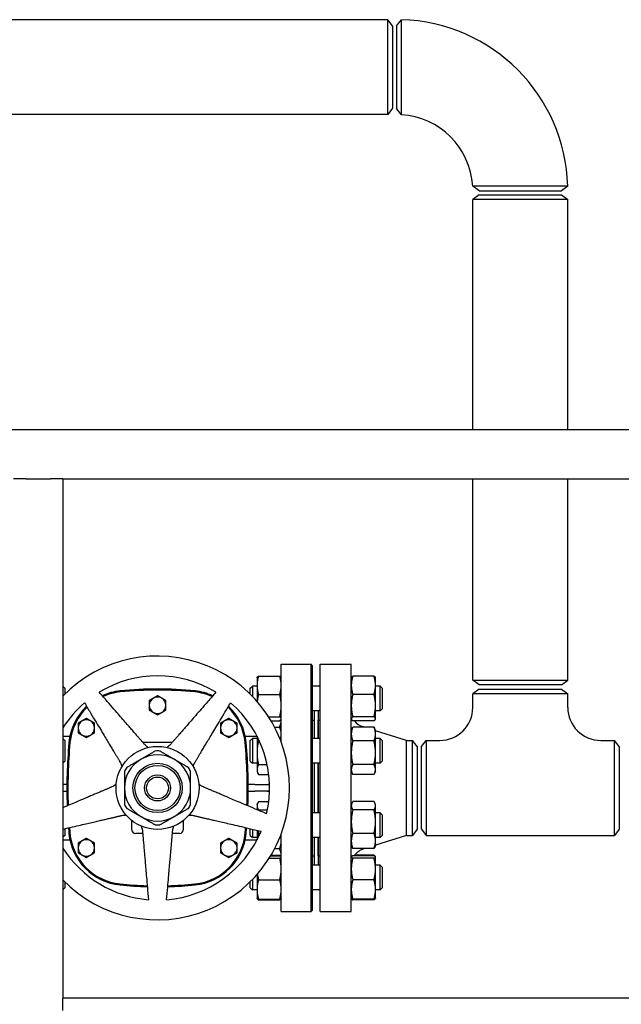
# Model space of a CAD drawing. Header units: inches. Extents: x 5 to 1128, y -85 to 748.
# Tile 515 of 656: x 663 to 681, y 353 to 383. Entities that reach past the tile are written whole.
import ezdxf

# ---------------------------------------------------------------- set-up
doc = ezdxf.new("R2010")
doc.units = ezdxf.units.IN
doc.header["$LTSCALE"] = 32
doc.header["$MEASUREMENT"] = 0
doc.layers.add('Visible (ANSI)', color=7, linetype='Continuous', lineweight=30)

msp = doc.modelspace()

# ---------------------------------------------------------------- linework, layer by layer
at = {"layer": 'Visible (ANSI)'}
for p, q in [((673.70426, 383.28617), (636.86701, 383.28617)), ((673.70426, 380.41117), (673.70426, 383.28617)), ((673.84813, 383.09867), (673.70426, 383.28617)), ((673.97313, 383.10117), (674.11551, 383.28672)), ((673.84813, 383.09867), (673.84813, 380.59867)), ((673.97313, 383.10107), (673.97313, 380.59617)), ((673.84813, 380.59867), (673.70426, 380.41117)), ((674.11545, 380.40428), (673.97313, 380.59617)), ((673.70426, 380.41117), (636.86701, 380.41117)), ((676.47063, 378.09867), (676.27874, 378.24099)), ((676.47063, 378.09867), (678.97553, 378.09867)), ((679.16118, 378.24104), (678.97563, 378.09867)), ((676.47313, 377.97367), (676.28563, 377.8298)), ((679.16063, 377.8298), (676.28563, 377.8298)), ((676.28563, 370.85867), (676.28563, 377.8298)), ((676.47313, 377.97367), (678.97313, 377.97367)), ((678.97313, 377.97367), (679.16063, 377.8298)), ((679.16063, 370.85867), (679.16063, 377.8298)), ((620.67963, 370.85867), (735.15563, 370.85867)), ((662.73013, 369.35867), (662.35513, 369.35867)), ((662.73013, 369.35867), (663.48013, 369.35867)), ((663.85513, 369.35867), (663.48013, 369.35867)), ((663.85513, 369.35867), (663.85513, 353.60867)), ((663.85513, 369.35867), (704.03063, 369.35867)), ((676.28563, 363.25254), (676.28563, 369.35867)), ((679.16063, 363.25254), (679.16063, 369.35867)), ((670.47313, 361.37561), (670.47313, 363.73367)), ((670.47313, 363.73367), (671.37938, 363.73367)), ((671.37938, 356.23367), (671.37938, 363.73367)), ((671.41063, 363.70242), (671.37938, 363.73367)), ((671.41063, 363.70242), (671.41063, 356.26492)), ((671.65813, 356.23367), (671.65813, 363.73367)), ((671.65813, 363.73367), (672.59813, 363.73367)), ((672.59813, 356.23367), (672.59813, 363.73367)), ((669.73913, 363.32488), (669.74328, 363.33378)), ((669.73913, 363.32488), (669.73913, 363.09837)), ((669.78422, 363.37636), (670.42805, 363.37636)), ((670.47313, 363.32488), (670.46898, 363.33378)), ((672.59813, 363.32488), (672.60228, 363.33378)), ((673.28705, 363.37636), (672.64322, 363.37636)), ((673.33213, 363.32488), (673.32798, 363.33378)), ((673.33213, 363.09837), (673.33213, 363.32488)), ((676.28563, 363.25254), (679.16063, 363.25254)), ((676.47313, 363.10867), (676.28563, 363.25254)), ((678.97313, 363.10867), (679.16063, 363.25254)), ((663.91313, 363.01238), (663.85513, 363.07038)), ((663.91313, 363.01238), (663.91313, 362.8304)), ((669.53563, 363.01238), (669.59813, 363.07488)), ((669.53563, 362.82793), (669.53563, 363.01238)), ((669.59813, 363.07488), (669.59813, 362.76474)), ((669.73913, 363.07488), (669.59813, 363.07488)), ((669.73913, 363.09837), (669.73913, 362.61117)), ((671.65813, 363.07488), (671.41063, 363.07488)), ((673.33213, 362.48215), (673.33213, 363.09837)), ((673.47313, 363.07488), (673.33213, 363.07488)), ((673.47313, 362.32488), (673.47313, 363.07488)), ((673.53563, 363.01238), (673.47313, 363.07488)), ((673.53563, 363.01238), (673.53563, 362.38738)), ((676.47063, 362.98367), (676.28313, 362.8398)), ((676.47063, 362.98367), (678.97563, 362.98367)), ((678.97313, 363.10867), (676.47313, 363.10867)), ((678.97563, 362.98367), (679.16313, 362.8398)), ((669.78422, 362.82039), (670.42805, 362.82039)), ((673.28705, 362.82039), (672.64322, 362.82039)), ((679.16313, 362.8398), (676.28313, 362.8398)), ((676.28313, 362.42367), (676.28313, 362.8398)), ((679.16313, 362.42367), (679.16313, 362.8398)), ((671.65813, 362.32488), (671.41063, 362.32488)), ((671.47313, 362.32488), (671.47313, 361.48376)), ((671.59313, 362.32488), (671.59313, 361.48376)), ((673.33213, 362.08365), (673.33213, 362.48215)), ((673.47313, 362.32488), (673.33213, 362.32488)), ((673.53563, 362.38738), (673.47313, 362.32488)), ((670.08964, 362.14391), (670.42805, 362.14391)), ((670.16399, 362.0234), (670.42805, 362.0234)), ((670.47313, 362.07488), (670.46898, 362.06598)), ((671.41063, 362.04367), (671.47313, 362.04367)), ((671.59813, 361.48376), (671.59813, 362.04367)), ((671.59813, 362.04367), (671.65813, 362.04367)), ((672.59813, 362.07488), (672.60228, 362.06598)), ((673.28705, 362.14391), (672.64322, 362.14391)), ((673.28705, 362.0234), (672.64322, 362.0234)), ((673.33213, 362.07488), (673.32798, 362.06598)), ((673.33213, 362.07488), (673.33213, 362.08365)), ((670.27295, 361.82726), (670.42805, 361.82726)), ((670.47313, 361.73376), (670.44401, 361.79622)), ((671.59813, 361.92367), (671.59313, 361.92367)), ((672.59813, 361.73376), (672.62726, 361.79622)), ((673.28705, 361.82726), (672.64322, 361.82726)), ((672.99724, 361.82726), (672.94716, 361.84312)), ((673.33213, 361.73376), (673.30301, 361.79622)), ((673.33213, 361.61829), (673.33213, 361.73376)), ((674.27147, 361.42367), (673.33213, 361.72119)), ((663.85513, 361.55847), (664.06604, 361.55847)), ((663.91313, 361.42126), (663.85513, 361.47926)), ((663.91313, 361.42126), (663.91313, 360.79626)), ((669.38023, 361.55847), (669.73644, 361.55847)), ((669.53563, 361.42126), (669.59813, 361.48376)), ((669.53563, 360.79626), (669.53563, 361.42126)), ((669.59813, 361.48376), (669.59813, 360.73376)), ((669.73913, 361.48376), (669.59813, 361.48376)), ((669.73913, 361.5533), (669.73913, 361.05008)), ((669.78422, 361.40933), (669.8098, 361.40933)), ((671.65813, 361.48376), (671.41063, 361.48376)), ((673.28705, 361.40933), (672.64322, 361.40933)), ((673.33213, 361.05008), (673.33213, 361.61829)), ((673.47313, 361.48376), (673.33213, 361.48376)), ((673.47313, 360.73376), (673.47313, 361.48376)), ((673.53563, 361.42126), (673.47313, 361.48376)), ((673.53563, 361.42126), (673.53563, 360.79626)), ((674.27147, 358.54367), (674.27147, 361.42367)), ((674.27147, 361.42367), (674.45426, 361.42367)), ((674.45426, 358.54367), (674.45426, 361.42367)), ((674.59813, 361.23617), (674.45426, 361.42367)), ((674.72313, 361.23617), (674.86701, 361.42367)), ((674.86701, 361.42367), (674.86701, 358.54367)), ((674.86701, 361.42367), (675.28313, 361.42367)), ((680.16313, 361.42367), (680.57926, 361.42367)), ((680.57926, 358.54367), (680.57926, 361.42367)), ((680.72313, 361.23617), (680.57926, 361.42367)), ((667.16585, 361.36162), (666.28042, 361.36162)), ((674.59813, 361.23617), (674.59813, 358.73117)), ((674.72313, 358.73117), (674.72313, 361.23617)), ((680.72313, 361.23617), (680.72313, 358.73117)), ((663.91313, 360.79626), (663.85513, 360.73826)), ((669.53563, 360.79626), (669.59813, 360.73376)), ((669.73913, 361.05008), (669.73913, 360.54054)), ((673.33213, 360.54054), (673.33213, 361.05008)), ((673.53563, 360.79626), (673.47313, 360.73376)), ((669.73913, 360.73376), (669.59813, 360.73376)), ((669.73913, 360.54054), (669.73913, 360.48376)), ((669.73913, 360.48376), (669.76826, 360.4213)), ((669.78422, 360.69083), (670.04878, 360.69083)), ((671.65813, 360.73376), (671.41063, 360.73376)), ((671.47313, 360.73376), (671.47313, 359.23358)), ((671.59313, 360.73376), (671.59313, 359.23358)), ((671.59813, 359.23358), (671.59813, 360.73376)), ((672.59813, 360.48376), (672.62726, 360.4213)), ((673.28705, 360.69083), (672.64322, 360.69083)), ((673.33213, 360.48376), (673.30301, 360.4213)), ((673.47313, 360.73376), (673.33213, 360.73376)), ((673.33213, 360.48376), (673.33213, 360.54054)), ((669.78422, 360.39026), (670.09873, 360.39026)), ((673.28705, 360.39026), (672.64322, 360.39026)), ((663.97347, 360.08367), (663.85513, 360.08367)), ((663.85513, 359.88367), (663.97347, 359.88367)), ((669.66813, 360.08367), (669.4728, 360.08367)), ((669.4728, 359.88367), (669.66813, 359.88367)), ((669.66813, 360.08367), (670.12166, 360.08367)), ((670.12166, 359.88367), (669.66813, 359.88367)), ((669.73913, 359.48358), (669.75861, 359.52535)), ((669.73913, 359.48358), (669.73913, 359.44443)), ((669.73913, 359.44443), (669.73913, 359.32257)), ((669.78422, 359.57014), (670.09789, 359.57014)), ((669.78422, 359.31872), (670.05748, 359.31872)), ((672.59813, 359.48358), (672.61761, 359.52535)), ((673.28705, 359.57014), (672.64322, 359.57014)), ((673.28705, 359.31872), (672.64322, 359.31872)), ((673.33213, 359.48358), (673.31266, 359.52535)), ((673.33213, 359.44443), (673.33213, 359.48358)), ((673.33213, 358.96294), (673.33213, 359.44443)), ((665.93573, 359.00021), (665.93573, 358.73072)), ((667.51053, 358.73072), (667.51053, 359.00021)), ((671.65813, 359.23358), (671.41063, 359.23358)), ((673.47313, 359.23358), (673.33213, 359.23358)), ((673.47313, 358.48358), (673.47313, 359.23358)), ((673.53563, 359.17108), (673.47313, 359.23358)), ((673.53563, 359.17108), (673.53563, 358.54608)), ((663.91313, 358.75004), (663.91313, 358.54608)), ((669.53563, 358.54608), (669.53563, 358.74947)), ((669.59813, 358.73504), (669.59813, 358.48358)), ((669.73913, 358.70248), (669.73913, 358.41404)), ((673.33213, 358.3771), (673.33213, 358.96294)), ((674.59813, 358.73117), (674.45426, 358.54367)), ((674.72313, 358.73117), (674.86701, 358.54367)), ((680.72313, 358.73117), (680.57926, 358.54367)), ((663.91313, 358.54608), (663.85513, 358.48808)), ((663.85513, 358.40887), (664.06604, 358.40887)), ((666.27161, 358.60572), (666.06073, 358.60572)), ((667.38553, 358.60572), (667.17465, 358.60572)), ((669.38023, 358.40887), (669.73644, 358.40887)), ((669.53563, 358.54608), (669.59813, 358.48358)), ((669.73913, 358.48358), (669.59813, 358.48358)), ((669.78422, 358.60717), (669.83203, 358.60717)), ((670.47313, 356.23367), (670.47313, 358.59173)), ((671.65813, 358.48358), (671.41063, 358.48358)), ((671.47313, 358.48358), (671.47313, 357.64246)), ((671.59313, 358.48358), (671.59313, 357.64246)), ((671.59813, 357.92367), (671.59813, 358.48358)), ((673.28705, 358.60717), (672.64322, 358.60717)), ((674.27147, 358.54367), (673.33213, 358.24615)), ((673.47313, 358.48358), (673.33213, 358.48358)), ((673.53563, 358.54608), (673.47313, 358.48358)), ((674.27147, 358.54367), (674.45426, 358.54367)), ((674.86701, 358.54367), (680.57926, 358.54367)), ((670.27654, 358.14703), (670.42805, 358.14703)), ((670.47313, 358.23358), (670.45366, 358.19181)), ((672.59813, 358.23358), (672.61761, 358.19181)), ((673.28705, 358.14703), (672.64322, 358.14703)), ((673.01917, 358.14703), (672.94716, 358.12422)), ((673.33213, 358.23358), (673.31266, 358.19181)), ((673.33213, 358.23358), (673.33213, 358.3771)), ((670.11021, 357.85582), (670.42805, 357.85582)), ((670.15184, 357.92358), (670.42805, 357.92358)), ((670.16399, 357.94394), (670.42805, 357.94394)), ((670.47184, 357.89524), (670.46898, 357.90136)), ((670.47313, 357.89246), (670.47184, 357.89524)), ((671.41063, 357.92367), (671.47313, 357.92367)), ((671.59813, 358.04367), (671.59313, 358.04367)), ((671.59813, 357.92367), (671.65813, 357.92367)), ((672.59813, 357.89246), (672.59943, 357.89524)), ((673.28705, 357.92358), (672.64322, 357.92358)), ((673.28705, 357.85582), (672.64322, 357.85582)), ((673.28705, 357.94394), (672.69545, 357.94394)), ((673.33084, 357.89524), (673.32798, 357.90136)), ((673.33213, 357.89246), (673.33084, 357.89524)), ((673.33213, 357.8897), (673.33213, 357.89246)), ((673.33213, 357.52776), (673.33213, 357.8897)), ((671.65813, 357.64246), (671.41063, 357.64246)), ((673.47313, 357.64246), (673.33213, 357.64246)), ((673.33213, 356.90552), (673.33213, 357.52776)), ((673.47313, 356.89246), (673.47313, 357.64246)), ((673.53563, 357.57996), (673.47313, 357.64246)), ((673.53563, 357.57996), (673.53563, 356.95496)), ((669.59813, 357.2026), (669.59813, 356.89246)), ((669.73913, 357.35617), (669.73913, 356.90552)), ((669.78422, 357.1997), (670.42805, 357.1997)), ((673.28705, 357.1997), (672.64322, 357.1997)), ((663.91313, 356.95496), (663.85513, 356.89696)), ((663.91313, 357.13693), (663.91313, 356.95496)), ((669.53563, 356.95496), (669.53563, 357.1394)), ((669.53563, 356.95496), (669.59813, 356.89246)), ((669.73913, 356.90552), (669.73913, 356.64246)), ((673.33213, 356.64246), (673.33213, 356.90552)), ((673.53563, 356.95496), (673.47313, 356.89246)), ((669.73913, 356.89246), (669.59813, 356.89246)), ((669.73913, 356.64246), (669.74043, 356.63969)), ((669.74043, 356.63969), (669.74328, 356.63356)), ((669.78422, 356.61134), (670.42805, 356.61134)), ((670.47184, 356.63969), (670.46898, 356.63356)), ((670.47313, 356.64246), (670.47184, 356.63969)), ((671.65813, 356.89246), (671.41063, 356.89246)), ((672.59813, 356.64246), (672.59943, 356.63969)), ((672.59943, 356.63969), (672.60228, 356.63356)), ((673.28705, 356.61134), (672.64322, 356.61134)), ((673.33084, 356.63969), (673.32798, 356.63356)), ((673.33213, 356.64246), (673.33084, 356.63969)), ((673.47313, 356.89246), (673.33213, 356.89246)), ((669.78422, 356.59098), (670.42805, 356.59098)), ((673.28705, 356.59098), (672.64322, 356.59098)), ((670.47313, 356.23367), (671.37938, 356.23367)), ((671.41063, 356.26492), (671.37938, 356.23367)), ((671.65813, 356.23367), (672.59813, 356.23367)), ((704.03063, 353.60867), (663.85513, 353.60867)), ((663.85513, 353.23367), (663.85513, 353.60867))]:
    msp.add_line(p, q, dxfattribs=at)
for radius in [1.25984, 0.74803, 0.68553, 0.3937, 0.3312]:
    msp.add_circle((666.72313, 359.98367), radius, dxfattribs=at)
for centre, radius, start, end in [((673.97313, 378.09867), 5.19, 1.571968, 88.428032), ((673.97313, 378.09867), 2.31, 3.532272, 86.467728), ((666.72313, 359.98367), 4, 224.192653, 135.807347), ((666.72313, 359.98367), 3.4, 58.64927, 121.35073), ((665.76135, 361.20251), 1.73228, 95.817836, 114.357428), ((665.76135, 361.20251), 1.70103, 95.817836, 114.042525), ((666.72313, 351.7632), 11.22047, 84.182164, 95.817836), ((666.72313, 351.7632), 11.18922, 84.182164, 95.817836), ((667.68491, 361.20251), 1.70103, 65.957475, 84.182165), ((667.68491, 361.20251), 1.73228, 65.642572, 84.182165), ((666.72313, 362.49154), 0.25, 120, 180), ((666.72313, 362.49154), 0.25, 60, 120), ((666.72313, 362.49154), 0.25, 0, 60), ((666.72313, 359.98367), 3.4, 130.64927, 147.514715), ((665.76135, 361.20251), 1.73228, 133.442646, 174.744707), ((665.76135, 361.20251), 1.70103, 133.674999, 174.744707), ((666.72313, 362.49154), 0.25, 180, 240), ((666.72313, 362.49154), 0.25, 240, 300), ((666.72313, 362.49154), 0.25, 300, 0), ((667.68491, 361.20251), 1.70103, 5.255296, 46.325001), ((667.68491, 361.20251), 1.73228, 5.255296, 46.557354), ((666.72313, 359.98367), 3.4, 346.64927, 49.35073), ((675.28313, 362.42367), 1, 270, 0), ((680.16313, 362.42367), 1, 180, 270), ((664.56368, 361.80257), 0.25, 120, 180), ((664.56368, 361.80257), 0.25, 60, 120), ((664.56368, 361.80257), 0.25, 0, 60), ((668.88258, 361.80257), 0.25, 120, 180), ((668.88258, 361.80257), 0.25, 60, 120), ((668.88258, 361.80257), 0.25, 0, 60), ((669.97313, 362.05847), 0.5, 332.456088, 0), ((673.09813, 362.31978), 0.5, 216.354251, 252.425284), ((664.56368, 361.80257), 0.25, 180, 240), ((664.56368, 361.80257), 0.25, 300, 0), ((668.88258, 361.80257), 0.25, 180, 240), ((668.88258, 361.80257), 0.25, 300, 0), ((664.56368, 361.80257), 0.25, 240, 300), ((668.88258, 361.80257), 0.25, 240, 300), ((679.0125, 359.98367), 15.03937, 174.744704, 182.072997), ((679.0125, 359.98367), 15.00812, 174.744704, 182.027369), ((666.72313, 359.98367), 1.12205, 86.525352, 93.474648), ((654.43376, 359.98367), 15.00812, 357.972631, 5.255296), ((654.43376, 359.98367), 15.03937, 357.927003, 5.255296), ((666.72313, 359.98367), 1.00394, 120, 180), ((666.72313, 359.98367), 1.00394, 60, 120), ((666.72313, 359.98367), 1.00394, 0, 60), ((666.72313, 359.98367), 1.12205, 146.525352, 153.474648), ((666.72313, 359.98367), 1.12205, 26.525352, 33.474648), ((666.72313, 359.98367), 1.00394, 180, 240), ((666.72313, 359.98367), 1.00394, 300, 0), ((666.72313, 359.98367), 1.12205, 206.525352, 213.474648), ((666.72313, 359.98367), 1.12205, 326.525352, 333.474648), ((666.72313, 359.98367), 1.00394, 240, 300), ((679.0125, 359.98367), 15.03937, 184.60919, 185.255296), ((679.0125, 359.98367), 15.00812, 184.591592, 185.255296), ((666.06073, 358.73072), 0.125, 180, 270), ((666.72313, 359.98367), 1.12205, 266.525352, 273.474648), ((667.38553, 358.73072), 0.125, 270, 0), ((654.43376, 359.98367), 15.00812, 354.744704, 355.408408), ((654.43376, 359.98367), 15.03937, 354.744704, 355.39081), ((665.76135, 358.76482), 1.73228, 185.255296, 264.182161), ((665.76135, 358.76482), 1.70103, 185.255296, 264.182161), ((664.56368, 358.16477), 0.25, 60, 120), ((666.72313, 359.98367), 3.4, 274.64927, 337.35073), ((667.68491, 358.76482), 1.70103, 275.817836, 354.744707), ((667.68491, 358.76482), 1.73228, 275.817836, 354.744707), ((668.88258, 358.16477), 0.25, 60, 120), ((666.72313, 359.98367), 3.4, 212.485285, 265.35073), ((664.56368, 358.16477), 0.25, 120, 180), ((664.56368, 358.16477), 0.25, 180, 240), ((664.56368, 358.16477), 0.25, 0, 60), ((664.56368, 358.16477), 0.25, 300, 0), ((668.88258, 358.16477), 0.25, 120, 180), ((668.88258, 358.16477), 0.25, 180, 240), ((668.88258, 358.16477), 0.25, 0, 60), ((668.88258, 358.16477), 0.25, 300, 0), ((669.97313, 357.90887), 0.5, 0, 28.445161), ((673.09813, 357.64756), 0.5, 107.574716, 146.49188), ((664.56368, 358.16477), 0.25, 240, 300), ((668.88258, 358.16477), 0.25, 240, 300), ((666.72313, 368.20414), 11.22047, 264.182163, 268.416919), ((666.72313, 368.20414), 11.18922, 264.182163, 268.398452), ((666.72313, 368.20414), 11.22047, 271.583081, 275.817836), ((666.72313, 368.20414), 11.18922, 271.601548, 275.817836)]:
    msp.add_arc(centre, radius, start, end, dxfattribs=at)
for points, knots in [([(674.11545, 380.40428), (674.11545, 380.40428), (674.11546, 380.42601), (674.11547, 380.52533), (674.11548, 380.61956), (674.1155, 380.86639), (674.11551, 381.01825), (674.11552, 381.37113), (674.11552, 381.5751), (674.11552, 381.9858), (674.11552, 382.19229), (674.11552, 382.57966), (674.11551, 382.759), (674.11551, 383.04725), (674.11551, 383.1562), (674.11551, 383.26411), (674.11551, 383.28652), (674.11551, 383.2866)], [-3.14159265, -3.14159265, -3.14159265, -3.14159265, -2.84306953, -2.84306953, -2.44315297, -2.44315297, -2.04730492, -2.04730492, -1.61773044, -1.61773044, -1.1908901, -1.1908901, -0.74775686, -0.74775686, -0.30609723, -0.30609723, 0, 0, 0, 0]), ([(679.16106, 378.24104), (679.16098, 378.24104), (679.13857, 378.24104), (679.03066, 378.24105), (678.92171, 378.24105), (678.63347, 378.24105), (678.45412, 378.24105), (678.06675, 378.24106), (677.86026, 378.24106), (677.44956, 378.24106), (677.2456, 378.24106), (676.89271, 378.24105), (676.74085, 378.24104), (676.49403, 378.24102), (676.39979, 378.24101), (676.30047, 378.24099), (676.27874, 378.24099), (676.27874, 378.24099)], [0, 0, 0, 0, 0.30609723, 0.30609723, 0.74775686, 0.74775686, 1.1908901, 1.1908901, 1.61773044, 1.61773044, 2.04730492, 2.04730492, 2.44315297, 2.44315297, 2.84306953, 2.84306953, 3.14159265, 3.14159265, 3.14159265, 3.14159265]), ([(666.44161, 361.21166), (666.43157, 361.21793), (666.42186, 361.22446), (666.3807, 361.2541), (666.34958, 361.28206), (666.32201, 361.31378)], [2.317982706, 2.317982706, 2.317982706, 2.317982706, 2.405578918, 2.405578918, 2.704734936, 2.704734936, 2.704734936, 2.704734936]), ([(667.12426, 361.31378), (667.09668, 361.28206), (667.06557, 361.2541), (667.0244, 361.22446), (667.0147, 361.21793), (667.00465, 361.21166)], [0.50338205, 0.50338205, 0.50338205, 0.50338205, 0.802538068, 0.802538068, 0.89013428, 0.89013428, 0.89013428, 0.89013428]), ([(665.58208, 360.77619), (665.60373, 360.74016), (665.6207, 360.70193), (665.63617, 360.65362), (665.63938, 360.64237), (665.64224, 360.63088)], [0.50338205, 0.50338205, 0.50338205, 0.50338205, 0.802538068, 0.802538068, 0.89013428, 0.89013428, 0.89013428, 0.89013428]), ([(667.80402, 360.63088), (667.80688, 360.64237), (667.81009, 360.65362), (667.82557, 360.70193), (667.84254, 360.74016), (667.86419, 360.77619)], [2.317982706, 2.317982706, 2.317982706, 2.317982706, 2.405578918, 2.405578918, 2.704734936, 2.704734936, 2.704734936, 2.704734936]), ([(665.46825, 360.0954), (665.45918, 360.08778), (665.44998, 360.08057), (665.40906, 360.05058), (665.37286, 360.02963), (665.33417, 360.0132)], [2.317982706, 2.317982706, 2.317982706, 2.317982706, 2.405578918, 2.405578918, 2.704734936, 2.704734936, 2.704734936, 2.704734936]), ([(668.1121, 360.0132), (668.0734, 360.02963), (668.0372, 360.05058), (667.99629, 360.08057), (667.98708, 360.08778), (667.97801, 360.0954)], [0.50338205, 0.50338205, 0.50338205, 0.50338205, 0.802538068, 0.802538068, 0.89013428, 0.89013428, 0.89013428, 0.89013428]), ([(665.6168, 359.14337), (665.65775, 359.15282), (665.69936, 359.15715), (665.75008, 359.15693), (665.76177, 359.15651), (665.77359, 359.15568)], [0.50338205, 0.50338205, 0.50338205, 0.50338205, 0.802538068, 0.802538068, 0.89013428, 0.89013428, 0.89013428, 0.89013428]), ([(667.67268, 359.15568), (667.68449, 359.15651), (667.69618, 359.15693), (667.74691, 359.15715), (667.78851, 359.15282), (667.82947, 359.14337)], [2.317982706, 2.317982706, 2.317982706, 2.317982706, 2.405578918, 2.405578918, 2.704734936, 2.704734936, 2.704734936, 2.704734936]), ([(666.2291, 358.82473), (666.23354, 358.81376), (666.23755, 358.80277), (666.25343, 358.75459), (666.26217, 358.71369), (666.26583, 358.67181)], [2.317982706, 2.317982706, 2.317982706, 2.317982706, 2.405578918, 2.405578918, 2.704734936, 2.704734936, 2.704734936, 2.704734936]), ([(667.18043, 358.67181), (667.1841, 358.71369), (667.19284, 358.75459), (667.20872, 358.80277), (667.21273, 358.81376), (667.21717, 358.82473)], [0.50338205, 0.50338205, 0.50338205, 0.50338205, 0.802538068, 0.802538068, 0.89013428, 0.89013428, 0.89013428, 0.89013428])]:
    msp.add_open_spline(points, degree=3, knots=knots, dxfattribs=at)
for points, weights in [([(669.78422, 363.37636), (669.73913, 363.22738), (669.73913, 363.09837)], [1, 1.0379548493, 1]), ([(669.74328, 363.33378), (669.75257, 363.35369), (669.78422, 363.37636)], [1.01611555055, 1.02634702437, 1]), ([(670.47313, 363.09837), (670.47313, 363.22738), (670.42805, 363.37636)], [1, 1.0379548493, 1]), ([(670.42805, 363.37636), (670.4597, 363.35369), (670.46898, 363.33378)], [1, 1.02634702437, 1.01611555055]), ([(672.64322, 363.37636), (672.59813, 363.22738), (672.59813, 363.09837)], [1, 1.0379548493, 1]), ([(672.60228, 363.33378), (672.61157, 363.35369), (672.64322, 363.37636)], [1.01611555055, 1.02634702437, 1]), ([(673.28705, 363.37636), (673.3187, 363.35369), (673.32798, 363.33378)], [1, 1.02634702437, 1.01611555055]), ([(673.33213, 363.09837), (673.33213, 363.22738), (673.28705, 363.37636)], [1, 1.0379548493, 1]), ([(666.32201, 361.31378), (665.92523, 361.77022), (664.9542, 362.88726)], [2.0263127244, 1.58117079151, 1]), ([(668.49207, 362.88726), (667.52103, 361.77022), (667.12426, 361.31378)], [1, 1.58117079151, 2.0263127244]), ([(669.73913, 363.09837), (669.73913, 362.96936), (669.78422, 362.82039)], [1, 1.0379548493, 1]), ([(670.42805, 362.82039), (670.47313, 362.96936), (670.47313, 363.09837)], [1, 1.0379548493, 1]), ([(672.59813, 363.09837), (672.59813, 362.96936), (672.64322, 362.82039)], [1, 1.0379548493, 1]), ([(673.28705, 362.82039), (673.33213, 362.96936), (673.33213, 363.09837)], [1, 1.0379548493, 1]), ([(666.59813, 362.70805), (666.54012, 362.67456), (666.47313, 362.63588)], [1, 1.04314139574, 1.01001874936]), ([(666.47313, 362.63588), (666.47313, 362.55853), (666.47313, 362.49154)], [1.01001874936, 1.04314139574, 1]), ([(666.72313, 362.78022), (666.65615, 362.74154), (666.59813, 362.70805)], [1.01001874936, 1.04314139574, 1]), ([(666.84813, 362.70805), (666.79012, 362.74154), (666.72313, 362.78022)], [1, 1.04314139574, 1.01001874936]), ([(666.97313, 362.63588), (666.90615, 362.67456), (666.84813, 362.70805)], [1.01001874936, 1.04314139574, 1]), ([(666.97313, 362.49154), (666.97313, 362.55853), (666.97313, 362.63588)], [1, 1.04314139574, 1.01001874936]), ([(669.78422, 362.82039), (669.75566, 362.70556), (669.74537, 362.60399)], [1, 1.02371349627, 1.01779547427]), ([(670.47313, 362.48215), (670.47313, 362.63912), (670.42805, 362.82039)], [1, 1.0379548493, 1]), ([(672.64322, 362.82039), (672.59813, 362.63912), (672.59813, 362.48215)], [1, 1.0379548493, 1]), ([(673.33213, 362.48215), (673.33213, 362.63912), (673.28705, 362.82039)], [1, 1.0379548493, 1]), ([(664.50828, 362.56329), (665.27059, 361.29459), (665.58208, 360.77619)], [1, 1.58117079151, 2.0263127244]), ([(666.47313, 362.49154), (666.47313, 362.42456), (666.47313, 362.34721)], [1, 1.04314139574, 1.01001874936]), ([(666.47313, 362.34721), (666.54012, 362.30853), (666.59813, 362.27504)], [1.01001874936, 1.04314139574, 1]), ([(666.59813, 362.27504), (666.65615, 362.24154), (666.72313, 362.20287)], [1, 1.04314139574, 1.01001874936]), ([(666.72313, 362.20287), (666.79012, 362.24154), (666.84813, 362.27504)], [1.01001874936, 1.04314139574, 1]), ([(666.84813, 362.27504), (666.90615, 362.30853), (666.97313, 362.34721)], [1, 1.04314139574, 1.01001874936]), ([(666.97313, 362.34721), (666.97313, 362.42456), (666.97313, 362.49154)], [1.01001874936, 1.04314139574, 1]), ([(667.86419, 360.77619), (668.17567, 361.29459), (668.93798, 362.56329)], [2.0263127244, 1.58117079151, 1]), ([(670.42805, 362.14391), (670.47313, 362.32517), (670.47313, 362.48215)], [1, 1.0379548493, 1]), ([(672.59813, 362.48215), (672.59813, 362.32517), (672.64322, 362.14391)], [1, 1.0379548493, 1]), ([(673.28705, 362.14391), (673.33213, 362.32517), (673.33213, 362.48215)], [1, 1.0379548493, 1]), ([(664.43868, 362.01907), (664.38067, 361.98558), (664.31368, 361.9469)], [1, 1.04314139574, 1.01001874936]), ([(664.56368, 362.09124), (664.4967, 362.05257), (664.43868, 362.01907)], [1.01001874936, 1.04314139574, 1]), ([(664.68868, 362.01907), (664.63067, 362.05257), (664.56368, 362.09124)], [1, 1.04314139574, 1.01001874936]), ([(664.81368, 361.9469), (664.7467, 361.98558), (664.68868, 362.01907)], [1.01001874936, 1.04314139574, 1]), ([(668.75758, 362.01907), (668.69957, 361.98558), (668.63258, 361.9469)], [1, 1.04314139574, 1.01001874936]), ([(668.88258, 362.09124), (668.81559, 362.05257), (668.75758, 362.01907)], [1.01001874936, 1.04314139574, 1]), ([(669.00758, 362.01907), (668.94957, 362.05257), (668.88258, 362.09124)], [1, 1.04314139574, 1.01001874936]), ([(669.13258, 361.9469), (669.06559, 361.98558), (669.00758, 362.01907)], [1.01001874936, 1.04314139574, 1]), ([(670.47313, 362.08365), (670.47313, 362.11161), (670.42805, 362.14391)], [1, 1.0379548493, 1]), ([(670.42805, 362.0234), (670.47313, 362.05569), (670.47313, 362.08365)], [1, 1.0379548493, 1]), ([(672.64322, 362.14391), (672.59813, 362.11161), (672.59813, 362.08365)], [1, 1.0379548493, 1]), ([(672.59813, 362.08365), (672.59813, 362.05569), (672.64322, 362.0234)], [1, 1.0379548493, 1]), ([(673.33213, 362.08365), (673.33213, 362.11161), (673.28705, 362.14391)], [1, 1.0379548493, 1]), ([(673.28705, 362.0234), (673.33213, 362.05569), (673.33213, 362.08365)], [1, 1.0379548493, 1]), ([(664.31368, 361.9469), (664.31368, 361.86955), (664.31368, 361.80257)], [1.01001874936, 1.04314139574, 1]), ([(664.31368, 361.80257), (664.31368, 361.73558), (664.31368, 361.65823)], [1, 1.04314139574, 1.01001874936]), ([(664.81368, 361.80257), (664.81368, 361.86955), (664.81368, 361.9469)], [1, 1.04314139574, 1.01001874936]), ([(664.81368, 361.65823), (664.81368, 361.73558), (664.81368, 361.80257)], [1.01001874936, 1.04314139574, 1]), ([(668.63258, 361.9469), (668.63258, 361.86955), (668.63258, 361.80257)], [1.01001874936, 1.04314139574, 1]), ([(668.63258, 361.80257), (668.63258, 361.73558), (668.63258, 361.65823)], [1, 1.04314139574, 1.01001874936]), ([(669.13258, 361.80257), (669.13258, 361.86955), (669.13258, 361.9469)], [1, 1.04314139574, 1.01001874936]), ([(669.13258, 361.65823), (669.13258, 361.73558), (669.13258, 361.80257)], [1.01001874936, 1.04314139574, 1]), ([(670.42805, 361.82726), (670.43695, 361.81136), (670.44401, 361.79622)], [1, 1.00727059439, 1.01175569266]), ([(670.47313, 361.61829), (670.47313, 361.71527), (670.42805, 361.82726)], [1, 1.0379548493, 1]), ([(672.64322, 361.82726), (672.59813, 361.71527), (672.59813, 361.61829)], [1, 1.0379548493, 1]), ([(672.62726, 361.79622), (672.63432, 361.81136), (672.64322, 361.82726)], [1.01175569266, 1.00727059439, 1]), ([(673.33213, 361.61829), (673.33213, 361.71527), (673.28705, 361.82726)], [1, 1.0379548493, 1]), ([(673.28705, 361.82726), (673.29595, 361.81136), (673.30301, 361.79622)], [1, 1.00727059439, 1.01175569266]), ([(664.31368, 361.65823), (664.38067, 361.61955), (664.43868, 361.58606)], [1.01001874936, 1.04314139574, 1]), ([(664.43868, 361.58606), (664.4967, 361.55257), (664.56368, 361.51389)], [1, 1.04314139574, 1.01001874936]), ([(664.56368, 361.51389), (664.63067, 361.55257), (664.68868, 361.58606)], [1.01001874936, 1.04314139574, 1]), ([(664.68868, 361.58606), (664.7467, 361.61955), (664.81368, 361.65823)], [1, 1.04314139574, 1.01001874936]), ([(668.63258, 361.65823), (668.69957, 361.61955), (668.75758, 361.58606)], [1.01001874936, 1.04314139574, 1]), ([(668.75758, 361.58606), (668.81559, 361.55257), (668.88258, 361.51389)], [1, 1.04314139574, 1.01001874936]), ([(668.88258, 361.51389), (668.94957, 361.55257), (669.00758, 361.58606)], [1.01001874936, 1.04314139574, 1]), ([(669.00758, 361.58606), (669.06559, 361.61955), (669.13258, 361.65823)], [1, 1.04314139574, 1.01001874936]), ([(669.78422, 361.40933), (669.73913, 361.2168), (669.73913, 361.05008)], [1, 1.0379548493, 1]), ([(669.7458, 361.54042), (669.75623, 361.47884), (669.78422, 361.40933)], [1.01802623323, 1.02322609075, 1]), ([(670.44386, 361.45206), (670.47313, 361.53915), (670.47313, 361.61829)], [1.01166334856, 1.03075886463, 1]), ([(672.59813, 361.61829), (672.59813, 361.52131), (672.64322, 361.40933)], [1, 1.0379548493, 1]), ([(672.64322, 361.40933), (672.59813, 361.2168), (672.59813, 361.05008)], [1, 1.0379548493, 1]), ([(673.28705, 361.40933), (673.33213, 361.52131), (673.33213, 361.61829)], [1, 1.0379548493, 1]), ([(673.33213, 361.05008), (673.33213, 361.2168), (673.28705, 361.40933)], [1, 1.0379548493, 1]), ([(666.65513, 361.10365), (666.42609, 360.97142), (666.22116, 360.8531)], [1.0171026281, 1.03775343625, 1]), ([(667.2251, 360.8531), (667.02017, 360.97142), (666.79114, 361.10365)], [1, 1.03775343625, 1.0171026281]), ([(666.22116, 360.8531), (666.01624, 360.73479), (665.7872, 360.60255)], [1, 1.03775343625, 1.0171026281]), ([(667.65907, 360.60255), (667.43003, 360.73479), (667.2251, 360.8531)], [1.0171026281, 1.03775343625, 1]), ([(669.73913, 361.05008), (669.73913, 360.88335), (669.78422, 360.69083)], [1, 1.0379548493, 1]), ([(672.59813, 361.05008), (672.59813, 360.88335), (672.64322, 360.69083)], [1, 1.0379548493, 1]), ([(673.28705, 360.69083), (673.33213, 360.88335), (673.33213, 361.05008)], [1, 1.0379548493, 1]), ([(665.7192, 360.48477), (665.7192, 360.2203), (665.7192, 359.98367)], [1.0171026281, 1.03775343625, 1]), ([(667.72707, 359.98367), (667.72707, 360.2203), (667.72707, 360.48477)], [1, 1.03775343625, 1.0171026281]), ([(669.78422, 360.69083), (669.73913, 360.61029), (669.73913, 360.54054)], [1, 1.0379548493, 1]), ([(669.73913, 360.54054), (669.73913, 360.4708), (669.78422, 360.39026)], [1, 1.0379548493, 1]), ([(672.64322, 360.69083), (672.59813, 360.61029), (672.59813, 360.54054)], [1, 1.0379548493, 1]), ([(672.59813, 360.54054), (672.59813, 360.4708), (672.64322, 360.39026)], [1, 1.0379548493, 1]), ([(673.33213, 360.54054), (673.33213, 360.61029), (673.28705, 360.69083)], [1, 1.0379548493, 1]), ([(673.28705, 360.39026), (673.33213, 360.4708), (673.33213, 360.54054)], [1, 1.0379548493, 1]), ([(665.33417, 360.0132), (664.85842, 359.81126), (663.85513, 359.38539)], [2.0263127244, 1.63334799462, 1.13437464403]), ([(665.7192, 359.98367), (665.7192, 359.74704), (665.7192, 359.48257)], [1, 1.03775343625, 1.0171026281]), ([(667.72707, 359.48257), (667.72707, 359.74704), (667.72707, 359.98367)], [1.0171026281, 1.03775343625, 1]), ([(670.03125, 359.19857), (668.6688, 359.77689), (668.1121, 360.0132)], [1, 1.58117079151, 2.0263127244]), ([(665.7872, 359.36478), (666.01624, 359.23255), (666.22116, 359.11423)], [1.0171026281, 1.03775343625, 1]), ([(667.2251, 359.11423), (667.43003, 359.23255), (667.65907, 359.36478)], [1, 1.03775343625, 1.0171026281]), ([(669.78422, 359.57014), (669.73913, 359.50277), (669.73913, 359.44443)], [1, 1.0379548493, 1]), ([(669.73913, 359.44443), (669.73913, 359.38609), (669.78422, 359.31872)], [1, 1.0379548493, 1]), ([(669.78422, 359.31872), (669.78257, 359.31173), (669.78098, 359.3048)], [1, 1.00134290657, 1.00259078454]), ([(672.64322, 359.57014), (672.59813, 359.50277), (672.59813, 359.44443)], [1, 1.0379548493, 1]), ([(672.59813, 359.44443), (672.59813, 359.38609), (672.64322, 359.31872)], [1, 1.0379548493, 1]), ([(672.64322, 359.31872), (672.59813, 359.12806), (672.59813, 358.96294)], [1, 1.0379548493, 1]), ([(673.33213, 359.44443), (673.33213, 359.50277), (673.28705, 359.57014)], [1, 1.0379548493, 1]), ([(673.28705, 359.31872), (673.33213, 359.38609), (673.33213, 359.44443)], [1, 1.0379548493, 1]), ([(673.33213, 358.96294), (673.33213, 359.12806), (673.28705, 359.31872)], [1, 1.0379548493, 1]), ([(663.85513, 358.73665), (665.07493, 359.01826), (665.6168, 359.14337)], [1.07373677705, 1.60962258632, 2.0263127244]), ([(666.22116, 359.11423), (666.42609, 358.99592), (666.65513, 358.86368)], [1, 1.03775343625, 1.0171026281]), ([(666.79114, 358.86368), (667.02017, 358.99592), (667.2251, 359.11423)], [1.0171026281, 1.03775343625, 1]), ([(667.82947, 359.14337), (668.41875, 359.00732), (669.86092, 358.67437)], [2.0263127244, 1.58117079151, 1]), ([(669.76522, 358.69646), (669.77335, 358.65311), (669.78422, 358.60717)], [1.01361558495, 1.00889011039, 1]), ([(672.59813, 358.96294), (672.59813, 358.79783), (672.64322, 358.60717)], [1, 1.0379548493, 1]), ([(673.28705, 358.60717), (673.33213, 358.79783), (673.33213, 358.96294)], [1, 1.0379548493, 1]), ([(664.56368, 358.45345), (664.4967, 358.41477), (664.43868, 358.38128)], [1.01001874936, 1.04314139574, 1]), ([(664.68868, 358.38128), (664.63067, 358.41477), (664.56368, 358.45345)], [1, 1.04314139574, 1.01001874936]), ([(666.26583, 358.67181), (666.31854, 358.06933), (666.44754, 356.59486)], [2.03628035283, 1.58894872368, 1.0049190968]), ([(666.99872, 356.59486), (667.12772, 358.06933), (667.18043, 358.67181)], [1.0049190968, 1.58894872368, 2.03628035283]), ([(668.88258, 358.45345), (668.81559, 358.41477), (668.75758, 358.38128)], [1.01001874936, 1.04314139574, 1]), ([(669.00758, 358.38128), (668.94957, 358.41477), (668.88258, 358.45345)], [1, 1.04314139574, 1.01001874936]), ([(669.78422, 358.60717), (669.747, 358.50539), (669.74058, 358.41682)], [1, 1.03112406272, 1.011202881]), ([(670.47313, 358.3771), (670.47313, 358.45283), (670.45129, 358.53424)], [1, 1.0266269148, 1.01589404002]), ([(672.64322, 358.60717), (672.59813, 358.48387), (672.59813, 358.3771)], [1, 1.0379548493, 1]), ([(673.33213, 358.3771), (673.33213, 358.48387), (673.28705, 358.60717)], [1, 1.0379548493, 1]), ([(664.43868, 358.38128), (664.38067, 358.34778), (664.31368, 358.30911)], [1, 1.04314139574, 1.01001874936]), ([(664.31368, 358.30911), (664.31368, 358.23176), (664.31368, 358.16477)], [1.01001874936, 1.04314139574, 1]), ([(664.31368, 358.16477), (664.31368, 358.09778), (664.31368, 358.02043)], [1, 1.04314139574, 1.01001874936]), ([(664.81368, 358.30911), (664.7467, 358.34778), (664.68868, 358.38128)], [1.01001874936, 1.04314139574, 1]), ([(664.81368, 358.16477), (664.81368, 358.23176), (664.81368, 358.30911)], [1, 1.04314139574, 1.01001874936]), ([(664.81368, 358.02043), (664.81368, 358.09778), (664.81368, 358.16477)], [1.01001874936, 1.04314139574, 1]), ([(668.75758, 358.38128), (668.69957, 358.34778), (668.63258, 358.30911)], [1, 1.04314139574, 1.01001874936]), ([(668.63258, 358.30911), (668.63258, 358.23176), (668.63258, 358.16477)], [1.01001874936, 1.04314139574, 1]), ([(668.63258, 358.16477), (668.63258, 358.09778), (668.63258, 358.02043)], [1, 1.04314139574, 1.01001874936]), ([(669.13258, 358.30911), (669.06559, 358.34778), (669.00758, 358.38128)], [1.01001874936, 1.04314139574, 1]), ([(669.13258, 358.16477), (669.13258, 358.23176), (669.13258, 358.30911)], [1, 1.04314139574, 1.01001874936]), ([(669.13258, 358.02043), (669.13258, 358.09778), (669.13258, 358.16477)], [1.01001874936, 1.04314139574, 1]), ([(670.42805, 358.14703), (670.47313, 358.27032), (670.47313, 358.3771)], [1, 1.0379548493, 1]), ([(670.45366, 358.19181), (670.44363, 358.1703), (670.42805, 358.14703)], [1.01696531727, 1.01279805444, 1]), ([(672.59813, 358.3771), (672.59813, 358.27032), (672.64322, 358.14703)], [1, 1.0379548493, 1]), ([(672.64322, 358.14703), (672.62764, 358.1703), (672.61761, 358.19181)], [1, 1.01279805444, 1.01696531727]), ([(673.28705, 358.14703), (673.33213, 358.27032), (673.33213, 358.3771)], [1, 1.0379548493, 1]), ([(673.31266, 358.19181), (673.30263, 358.1703), (673.28705, 358.14703)], [1.01696531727, 1.01279805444, 1]), ([(664.31368, 358.02043), (664.38067, 357.98176), (664.43868, 357.94827)], [1.01001874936, 1.04314139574, 1]), ([(664.43868, 357.94827), (664.4967, 357.91477), (664.56368, 357.8761)], [1, 1.04314139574, 1.01001874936]), ([(664.56368, 357.8761), (664.63067, 357.91477), (664.68868, 357.94827)], [1.01001874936, 1.04314139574, 1]), ([(664.68868, 357.94827), (664.7467, 357.98176), (664.81368, 358.02043)], [1, 1.04314139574, 1.01001874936]), ([(668.63258, 358.02043), (668.69957, 357.98176), (668.75758, 357.94827)], [1.01001874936, 1.04314139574, 1]), ([(668.75758, 357.94827), (668.81559, 357.91477), (668.88258, 357.8761)], [1, 1.04314139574, 1.01001874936]), ([(668.88258, 357.8761), (668.94957, 357.91477), (669.00758, 357.94827)], [1.01001874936, 1.04314139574, 1]), ([(669.00758, 357.94827), (669.06559, 357.98176), (669.13258, 358.02043)], [1, 1.04314139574, 1.01001874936]), ([(670.42805, 357.94394), (670.4597, 357.92127), (670.46898, 357.90136)], [1, 1.02634702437, 1.01611555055]), ([(670.43484, 357.92076), (670.43159, 357.93223), (670.42805, 357.94394)], [1.00532800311, 1.00288298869, 1]), ([(670.47313, 357.8897), (670.47313, 357.90543), (670.42805, 357.92358)], [1, 1.0379548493, 1]), ([(670.42805, 357.85582), (670.47313, 357.87398), (670.47313, 357.8897)], [1, 1.0379548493, 1]), ([(670.47313, 357.52776), (670.47313, 357.68002), (670.42805, 357.85582)], [1, 1.0379548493, 1]), ([(672.64322, 357.92358), (672.59813, 357.90543), (672.59813, 357.8897)], [1, 1.0379548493, 1]), ([(672.59813, 357.8897), (672.59813, 357.87398), (672.64322, 357.85582)], [1, 1.0379548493, 1]), ([(672.64322, 357.85582), (672.59813, 357.68002), (672.59813, 357.52776)], [1, 1.0379548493, 1]), ([(673.29384, 357.92076), (673.29059, 357.93223), (673.28705, 357.94394)], [1.00532800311, 1.00288298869, 1]), ([(673.28705, 357.94394), (673.3187, 357.92127), (673.32798, 357.90136)], [1, 1.02634702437, 1.01611555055]), ([(673.33213, 357.8897), (673.33213, 357.90543), (673.28705, 357.92358)], [1, 1.0379548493, 1]), ([(673.28705, 357.85582), (673.33213, 357.87398), (673.33213, 357.8897)], [1, 1.0379548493, 1]), ([(673.33213, 357.52776), (673.33213, 357.68002), (673.28705, 357.85582)], [1, 1.0379548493, 1]), ([(670.42805, 357.1997), (670.47313, 357.37551), (670.47313, 357.52776)], [1, 1.0379548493, 1]), ([(672.59813, 357.52776), (672.59813, 357.37551), (672.64322, 357.1997)], [1, 1.0379548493, 1]), ([(673.28705, 357.1997), (673.33213, 357.37551), (673.33213, 357.52776)], [1, 1.0379548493, 1]), ([(669.78422, 357.1997), (669.73913, 357.04205), (669.73913, 356.90552)], [1, 1.0379548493, 1]), ([(669.75029, 357.36903), (669.76135, 357.28886), (669.78422, 357.1997)], [1.01897706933, 1.01889530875, 1]), ([(670.47313, 356.90552), (670.47313, 357.04205), (670.42805, 357.1997)], [1, 1.0379548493, 1]), ([(672.64322, 357.1997), (672.59813, 357.04205), (672.59813, 356.90552)], [1, 1.0379548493, 1]), ([(673.33213, 356.90552), (673.33213, 357.04205), (673.28705, 357.1997)], [1, 1.0379548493, 1]), ([(669.73913, 356.90552), (669.73913, 356.76899), (669.78422, 356.61134)], [1, 1.0379548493, 1]), ([(670.42805, 356.61134), (670.47313, 356.76899), (670.47313, 356.90552)], [1, 1.0379548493, 1]), ([(672.59813, 356.90552), (672.59813, 356.76899), (672.64322, 356.61134)], [1, 1.0379548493, 1]), ([(673.28705, 356.61134), (673.33213, 356.76899), (673.33213, 356.90552)], [1, 1.0379548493, 1]), ([(669.78422, 356.61134), (669.74658, 356.6265), (669.74043, 356.63969)], [1, 1.0314924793, 1.01072411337]), ([(669.74165, 356.6375), (669.74955, 356.61581), (669.78422, 356.59098)], [1.01375847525, 1.02892942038, 1]), ([(670.47184, 356.63969), (670.46569, 356.6265), (670.42805, 356.61134)], [1.01072411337, 1.0314924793, 1]), ([(670.42805, 356.59098), (670.46271, 356.61581), (670.47062, 356.6375)], [1, 1.02892942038, 1.01375847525]), ([(672.64322, 356.61134), (672.60558, 356.6265), (672.59943, 356.63969)], [1, 1.0314924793, 1.01072411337]), ([(672.60065, 356.6375), (672.60855, 356.61581), (672.64322, 356.59098)], [1.01375847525, 1.02892942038, 1]), ([(673.33084, 356.63969), (673.32469, 356.6265), (673.28705, 356.61134)], [1.01072411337, 1.0314924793, 1]), ([(673.28705, 356.59098), (673.32171, 356.61581), (673.32962, 356.6375)], [1, 1.02892942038, 1.01375847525])]:
    msp.add_rational_spline(points, weights, degree=2, dxfattribs=at)
for points in [[(669.97313, 360.08367), (670.02137, 360.08367), (670.07207, 360.09108), (670.12091, 360.10608)], [(670.12091, 359.86126), (670.07207, 359.87626), (670.02137, 359.88367), (669.97313, 359.88367)]]:
    msp.add_open_spline(points, degree=3, dxfattribs=at)

doc.saveas('drawing.dxf')
